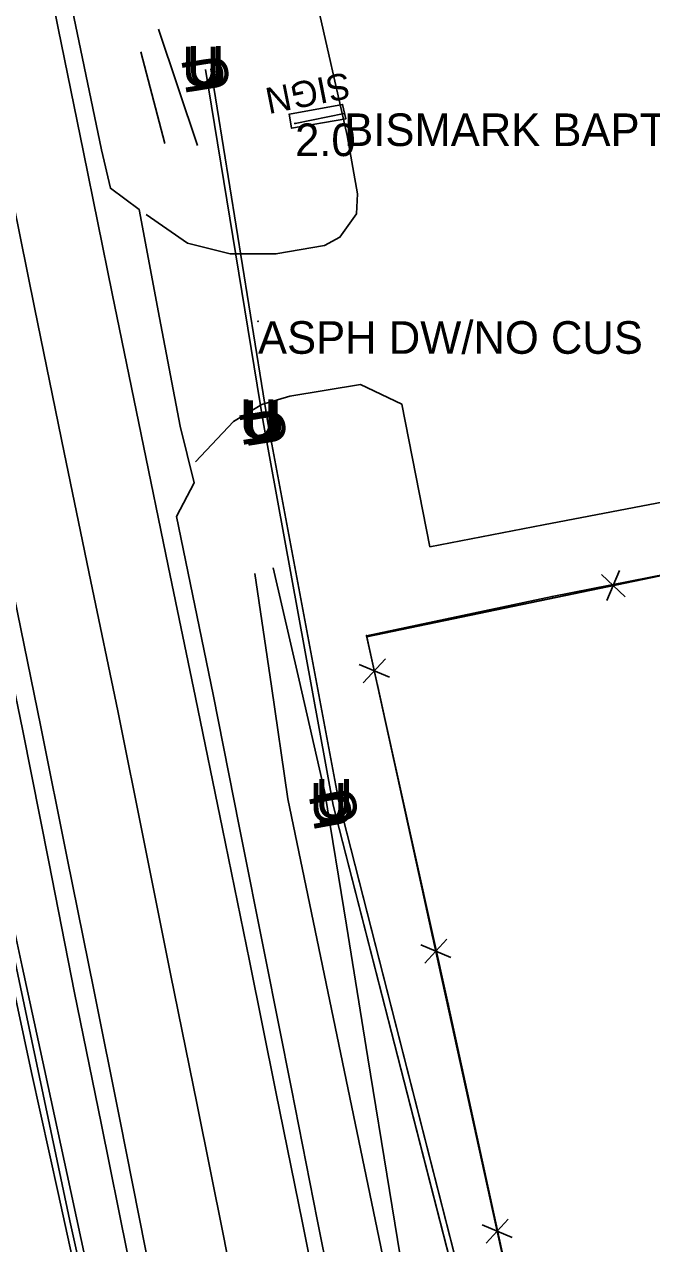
# Model space of a CAD drawing. Extents: x 954793 to 988390, y 1867850 to 1924428.
# Drawn here: x 960067.9 to 960164.1, y 1910343.7 to 1910530.8 of the extents above; entities that cross this region are included whole.
import ezdxf

# ---------------------------------------------------------------- set-up
doc = ezdxf.new("R2010")
doc.units = 0
for name, color, linetype in [('Default', 7, 'Continuous'), ('S_DITCHLINE', 7, 'Continuous'), ('S_DRIVEWAY', 7, 'Continuous'), ('S_EDGE_PAVEMENT', 7, 'Continuous'), ('S_FENCE', 7, 'Continuous'), ('S_MSC_PT_SYM', 7, 'Continuous'), ('S_PAVEMENT_CROWN', 7, 'Continuous'), ('S_SHOULDER', 7, 'Continuous'), ('S_SIGN', 7, 'Continuous'), ('S_SIGN_ANNOT', 7, 'Continuous'), ('S_STREAM', 7, 'Continuous'), ('S_SURVEY_TEXT_ANNOT', 7, 'Continuous'), ('S_UNDERGROUND_CABLE', 7, 'Continuous')]:
    doc.layers.add(name, color=color, linetype=linetype)

msp = doc.modelspace()

# ---------------------------------------------------------------- linework, layer by layer
at = {"layer": 'S_DITCHLINE'}
for points in [[(960094.43, 1910512.18), (960088.45, 1910530.06)], [(960085.72, 1910526.56), (960089.44, 1910512.51)], [(960115.75, 1910129.07), (960114.09, 1910142.3), (960112.42, 1910155.53), (960109.73, 1910171.32), (960107.03, 1910187.11), (960104.33, 1910202.91), (960101.63, 1910218.7), (960097.59, 1910237.8), (960093.56, 1910256.9), (960089.52, 1910276), (960085.48, 1910295.1), (960081.35, 1910313.82), (960077.22, 1910332.55), (960073.09, 1910351.27), (960068.96, 1910370), (960065.59, 1910385.8), (960062.23, 1910401.61), (960058.86, 1910417.41), (960055.49, 1910433.22), (960049.82, 1910455), (960044.15, 1910476.78), (960038.48, 1910498.56), (960032.81, 1910520.34)], [(960117.67, 1910130.03), (960115.02, 1910152.38), (960112.12, 1910169.1), (960109.21, 1910185.82), (960106.3, 1910202.54), (960103.4, 1910219.26), (960099.33, 1910238.31), (960095.27, 1910257.36), (960091.2, 1910276.41), (960087.14, 1910295.45), (960083.09, 1910314.21), (960079.04, 1910332.97), (960074.99, 1910351.72), (960070.95, 1910370.48), (960067.55, 1910386.25), (960064.15, 1910402.01), (960060.76, 1910417.78), (960057.36, 1910433.55), (960052.22, 1910455.5), (960047.08, 1910477.46), (960041.94, 1910499.41), (960036.8, 1910521.36)], [(960163.22, 1910146.17), (960158.66, 1910162.85), (960154.83, 1910178.95), (960151, 1910195.05), (960147.18, 1910211.14), (960143.35, 1910227.24), (960140.32, 1910246.28), (960137.3, 1910265.32), (960134.78, 1910281.87), (960132.27, 1910298.43), (960129.75, 1910314.98), (960127.23, 1910331.54), (960123.92, 1910351.89), (960120.6, 1910372.24), (960117.28, 1910392.59), (960113.96, 1910412.94), (960110.02, 1910430.17), (960106.07, 1910447.4)], [(960160.18, 1910145.48), (960155.76, 1910162.32), (960152.26, 1910178.5), (960148.75, 1910194.69), (960145.25, 1910210.87), (960141.75, 1910227.06), (960138.4, 1910246.23), (960135.05, 1910265.4), (960132.56, 1910281.84), (960130.06, 1910298.28), (960127.56, 1910314.72), (960125.07, 1910331.16), (960120.88, 1910351.36), (960116.69, 1910371.57), (960112.51, 1910391.77), (960108.32, 1910411.98), (960105.79, 1910429.26), (960103.25, 1910446.55)]]:
    msp.add_lwpolyline(points, dxfattribs=at)
at = {"layer": 'S_DRIVEWAY'}
for points in [[(960086.58, 1910501.61), (960092.88, 1910497.24), (960099.45, 1910495.6), (960106.46, 1910495.56), (960113.93, 1910496.85), (960116.29, 1910498.13), (960118.83, 1910501.72), (960119.01, 1910504.81), (960117.39, 1910513.75), (960112.64, 1910534.73)], [(960094.15, 1910463.68), (960099.96, 1910469.88), (960104.31, 1910472.49), (960108.58, 1910473.76), (960119.44, 1910475.52), (960125.8, 1910472.5), (960130.1, 1910450.64), (960147.51, 1910453.99), (960164.92, 1910457.35), (960183.5, 1910461.1), (960202.08, 1910464.85), (960214.26, 1910466.78), (960215.13, 1910465.53), (960217.14, 1910457.49), (960226.49, 1910459.48), (960225.06, 1910467.46), (960225.95, 1910469.6), (960247.48, 1910474.15), (960244.4, 1910488.37), (960241.32, 1910502.59), (960237.87, 1910518.86)]]:
    msp.add_lwpolyline(points, dxfattribs=at)
at = {"layer": 'S_EDGE_PAVEMENT'}
for points in [[(960150.58, 1910151.73), (960146.49, 1910169.74), (960142.4, 1910187.75), (960138.24, 1910208.33), (960134.09, 1910228.9), (960129.99, 1910249.14), (960125.89, 1910269.38), (960121.95, 1910289.39), (960118.01, 1910309.39), (960114.27, 1910328.17), (960110.53, 1910346.94), (960106.47, 1910367.04), (960102.4, 1910387.15), (960098.25, 1910407.35), (960094.11, 1910427.54), (960089.95, 1910447.7), (960085.79, 1910467.85), (960081.36, 1910489.52), (960076.92, 1910511.19), (960073.07, 1910530.22), (960069.21, 1910549.25)], [(960127.18, 1910146.26), (960122.91, 1910164.68), (960118.65, 1910183.1), (960114.33, 1910203.88), (960110, 1910224.66), (960105.93, 1910244.92), (960101.86, 1910265.19), (960097.9, 1910285.59), (960093.93, 1910305.99), (960090.2, 1910324.45), (960086.47, 1910342.9), (960082.5, 1910362.8), (960078.52, 1910382.7), (960074.45, 1910402.87), (960070.38, 1910423.04), (960066.3, 1910443.05), (960062.22, 1910463.06), (960057.81, 1910484.63), (960053.41, 1910506.2), (960049.48, 1910525.42), (960045.56, 1910544.64)]]:
    msp.add_lwpolyline(points, dxfattribs=at)
at = {"layer": 'S_FENCE'}
for p, q in [((960157.24, 1910442.4), (960159.22, 1910446.99)), ((960156.41, 1910446.41), (960160.05, 1910442.98)), ((960123.88, 1910430.64), (960119.27, 1910432.56)), ((960119.88, 1910429.76), (960123.27, 1910433.44)), ((960133.31, 1910387.66), (960128.69, 1910389.58)), ((960129.31, 1910386.78), (960132.69, 1910390.46)), ((960142.74, 1910344.68), (960138.12, 1910346.6)), ((960138.74, 1910343.8), (960142.12, 1910347.48))]:
    msp.add_line(p, q, dxfattribs=at)
for points in [[(960173.43, 1910195.21), (960120.42, 1910436.85), (960284.44, 1910470.89)], [(960216.8, 1910456.38), (960148.88, 1910443), (960120.38, 1910436.99), (960132.92, 1910380.48), (960148.42, 1910309.42), (960165.06, 1910234.15), (960169.88, 1910212), (960179.11, 1910169.75)], [(960216.8, 1910456.38), (960148.88, 1910443), (960120.38, 1910436.99), (960132.92, 1910380.48), (960148.42, 1910309.42), (960165.06, 1910234.15), (960169.88, 1910212), (960179.11, 1910169.75)], [(960160.19, 1910445.1), (960179.76, 1910449.17)], [(960136.7, 1910440.23), (960156.27, 1910444.29)], [(960121.14, 1910433.56), (960120.42, 1910436.85), (960136.7, 1910440.23)], [(960126.29, 1910410.11), (960122, 1910429.65)], [(960130.57, 1910390.58), (960126.29, 1910410.11)], [(960135.72, 1910367.13), (960131.43, 1910386.67)], [(960140, 1910347.59), (960135.72, 1910367.13)]]:
    msp.add_lwpolyline(points, dxfattribs=at)
at = {"layer": 'S_MSC_PT_SYM'}
for points in [[(960116.95, 1910517.12), (960116.95, 1910517.17), (960116.95, 1910517.12), (960116.9, 1910517.12), (960116.95, 1910517.12), (960116.95, 1910517.07), (960116.95, 1910517.12), (960117, 1910517.12)], [(960109.41, 1910515.58), (960109.41, 1910515.63), (960109.41, 1910515.58), (960109.36, 1910515.58), (960109.41, 1910515.58), (960109.41, 1910515.53), (960109.41, 1910515.58), (960109.46, 1910515.58)], [(960103.72, 1910485.25), (960103.72, 1910485.3), (960103.72, 1910485.25), (960103.67, 1910485.25), (960103.72, 1910485.25), (960103.72, 1910485.2), (960103.72, 1910485.25), (960103.77, 1910485.25)], [(960148.88, 1910443), (960148.88, 1910443.05), (960148.88, 1910443), (960148.83, 1910443), (960148.88, 1910443), (960148.88, 1910442.95), (960148.88, 1910443), (960148.93, 1910443)], [(960120.38, 1910436.99), (960120.38, 1910437.04), (960120.38, 1910436.99), (960120.33, 1910436.99), (960120.38, 1910436.99), (960120.38, 1910436.94), (960120.38, 1910436.99), (960120.43, 1910436.99)], [(960132.92, 1910380.48), (960132.92, 1910380.53), (960132.92, 1910380.48), (960132.87, 1910380.48), (960132.92, 1910380.48), (960132.92, 1910380.43), (960132.92, 1910380.48), (960132.97, 1910380.48)]]:
    msp.add_lwpolyline(points, dxfattribs=at)
for points in [[(960116.95, 1910517.12), (960116.96, 1910517.07), (960116.95, 1910517.12), (960116.99, 1910517.13), (960116.95, 1910517.12), (960116.94, 1910517.16), (960116.95, 1910517.12), (960116.9, 1910517.11)], [(960116.95, 1910517.12), (960116.96, 1910517.07), (960116.95, 1910517.12), (960116.99, 1910517.13), (960116.95, 1910517.12), (960116.94, 1910517.16), (960116.95, 1910517.12), (960116.9, 1910517.11)], [(960109.41, 1910515.58), (960109.42, 1910515.53), (960109.41, 1910515.58), (960109.46, 1910515.59), (960109.41, 1910515.58), (960109.4, 1910515.63), (960109.41, 1910515.58), (960109.36, 1910515.57)], [(960109.41, 1910515.58), (960109.42, 1910515.53), (960109.41, 1910515.58), (960109.46, 1910515.59), (960109.41, 1910515.58), (960109.4, 1910515.63), (960109.41, 1910515.58), (960109.36, 1910515.57)], [(960103.72, 1910485.25), (960103.72, 1910485.3), (960103.72, 1910485.25), (960103.67, 1910485.25), (960103.72, 1910485.25), (960103.72, 1910485.2), (960103.72, 1910485.25), (960103.77, 1910485.25)], [(960103.72, 1910485.25), (960103.72, 1910485.3), (960103.72, 1910485.25), (960103.67, 1910485.25), (960103.72, 1910485.25), (960103.72, 1910485.2), (960103.72, 1910485.25), (960103.77, 1910485.25)], [(960148.88, 1910443), (960148.9, 1910442.95), (960148.88, 1910443), (960148.93, 1910443.01), (960148.88, 1910443), (960148.87, 1910443.05), (960148.88, 1910443), (960148.84, 1910442.99)], [(960148.88, 1910443), (960148.9, 1910442.95), (960148.88, 1910443), (960148.93, 1910443.01), (960148.88, 1910443), (960148.87, 1910443.05), (960148.88, 1910443), (960148.84, 1910442.99)], [(960120.38, 1910436.99), (960120.43, 1910437), (960120.38, 1910436.99), (960120.37, 1910437.04), (960120.38, 1910436.99), (960120.33, 1910436.98), (960120.38, 1910436.99), (960120.39, 1910436.94)], [(960120.38, 1910436.99), (960120.43, 1910437), (960120.38, 1910436.99), (960120.37, 1910437.04), (960120.38, 1910436.99), (960120.33, 1910436.98), (960120.38, 1910436.99), (960120.39, 1910436.94)], [(960132.92, 1910380.48), (960132.97, 1910380.49), (960132.92, 1910380.48), (960132.91, 1910380.53), (960132.92, 1910380.48), (960132.87, 1910380.47), (960132.92, 1910380.48), (960132.93, 1910380.43)], [(960132.92, 1910380.48), (960132.97, 1910380.49), (960132.92, 1910380.48), (960132.91, 1910380.53), (960132.92, 1910380.48), (960132.87, 1910380.47), (960132.92, 1910380.48), (960132.93, 1910380.43)]]:
    msp.add_lwpolyline(points, close=True, dxfattribs=at)
at = {"layer": 'S_PAVEMENT_CROWN'}
msp.add_lwpolyline([(960138.74, 1910148.71), (960134.66, 1910166.82), (960130.58, 1910184.93), (960126.23, 1910206.15), (960121.88, 1910227.38), (960117.88, 1910247.31), (960113.88, 1910267.24), (960109.76, 1910287.71), (960105.64, 1910308.18), (960102.02, 1910326.57), (960098.4, 1910344.95), (960094.36, 1910365.05), (960090.31, 1910385.14), (960086.26, 1910405.32), (960082.21, 1910425.49), (960078.08, 1910445.3), (960073.96, 1910465.11), (960069.48, 1910487.12), (960065, 1910509.13), (960061.14, 1910528.05), (960057.29, 1910546.97)], dxfattribs=at)
at = {"layer": 'S_SHOULDER'}
for points in [[(960116.61, 1910328.64), (960112.82, 1910347.42), (960108.84, 1910367.49), (960104.86, 1910387.55), (960100.84, 1910407.77), (960096.82, 1910427.98), (960094.01, 1910441.63), (960091.2, 1910455.28), (960093.94, 1910460.45), (960091.76, 1910469.16), (960088.62, 1910485.78), (960085.47, 1910502.41), (960081.07, 1910505.65), (960079.69, 1910511.56), (960075.69, 1910530.69), (960071.7, 1910549.81)], [(960123.3, 1910150.79), (960120.16, 1910164.1), (960115.8, 1910182.55), (960111.53, 1910203.17), (960107.25, 1910223.79), (960103.27, 1910244.4), (960099.28, 1910265.02), (960095.14, 1910285.35), (960090.99, 1910305.69), (960087.35, 1910323.95), (960083.71, 1910342.2), (960079.64, 1910362.21), (960075.56, 1910382.22), (960071.6, 1910402.31), (960067.64, 1910422.41), (960063.45, 1910442.56), (960059.26, 1910462.72), (960054.85, 1910484.17), (960050.44, 1910505.63), (960046.43, 1910524.76), (960042.42, 1910543.89)]]:
    msp.add_lwpolyline(points, dxfattribs=at)
at = {"layer": 'S_SIGN'}
msp.add_line((960116.95, 1910517.12), (960109.41, 1910515.58), dxfattribs=at)
for points in [[(960108.55, 1910516.99), (960116.69, 1910518.51), (960117.19, 1910516.28), (960108.87, 1910514.84), (960108.49, 1910517.04)], [(960116.95, 1910517.12), (960109.41, 1910515.58)], [(960116.95, 1910517.12), (960109.41, 1910515.58)]]:
    msp.add_lwpolyline(points, dxfattribs=at)
at = {"layer": 'S_STREAM'}
msp.add_lwpolyline([(960028.77, 1910546.96), (960036.04, 1910516.46), (960044.55, 1910479.17), (960056.29, 1910430.93), (960061.96, 1910408.02), (960074.84, 1910347.26), (960093.19, 1910264.74), (960104.23, 1910204.83), (960111.96, 1910160.56), (960114.99, 1910143.92), (960116.11, 1910135.65)], dxfattribs=at)
at = {"layer": 'S_UNDERGROUND_CABLE'}
for p, q in [((960104.51, 1910469.83), (960095.66, 1910523.88)), ((960105.21, 1910469.66), (960096.46, 1910523.99)), ((960115.26, 1910410.98), (960104.51, 1910469.83)), ((960116.14, 1910411.56), (960105.21, 1910469.66)), ((960138.21, 1910325.01), (960116.14, 1910411.56)), ((960137.38, 1910324.83), (960115.26, 1910410.98))]:
    msp.add_line(p, q, dxfattribs=at)
for points in [[(960624.97, 1909341.03), (960589.63, 1909398.18), (960543.66, 1909468.47), (960507.14, 1909522.65), (960463.99, 1909595.32), (960420.73, 1909660.1), (960370.17, 1909725.23), (960344.52, 1909761.44), (960309.93, 1909824), (960271.13, 1909891.55), (960235.42, 1909965.37), (960205.71, 1910043.88), (960184.22, 1910096.13), (960173.86, 1910122.57), (960172.28, 1910165.05), (960157.12, 1910230.82), (960137.38, 1910324.83), (960115.26, 1910410.98), (960104.51, 1910469.83), (960095.66, 1910523.88)], [(960624.97, 1909341.03), (960589.63, 1909398.18), (960543.66, 1909468.47), (960507.14, 1909522.65), (960463.99, 1909595.32), (960420.73, 1909660.1), (960370.17, 1909725.23), (960344.52, 1909761.44), (960309.93, 1909824), (960271.13, 1909891.55), (960235.42, 1909965.37), (960205.71, 1910043.88), (960184.22, 1910096.13), (960173.86, 1910122.57), (960172.28, 1910165.05), (960157.12, 1910230.82), (960137.38, 1910324.83), (960115.26, 1910410.98), (960104.51, 1910469.83), (960095.66, 1910523.88)], [(960719.08, 1909159.08), (960702.44, 1909211.01), (960679.08, 1909284.39), (960656.86, 1909306.73), (960625.48, 1909341.24), (960590.52, 1909398.89), (960544.69, 1909469.2), (960507.75, 1909523.34), (960464.75, 1909596.1), (960421.17, 1909660.64), (960370.1, 1909726.43), (960345.24, 1909761.99), (960310.21, 1909824.27), (960271.68, 1909891.85), (960236.47, 1909965.91), (960206.53, 1910044.39), (960185.23, 1910096.53), (960174.68, 1910122.7), (960172.73, 1910165.19), (960158.12, 1910231.05), (960138.21, 1910325.01), (960116.14, 1910411.56), (960105.21, 1910469.66), (960096.46, 1910523.99)], [(960719.08, 1909159.08), (960702.44, 1909211.01), (960679.08, 1909284.39), (960656.86, 1909306.73), (960625.48, 1909341.24), (960590.52, 1909398.89), (960544.69, 1909469.2), (960507.75, 1909523.34), (960464.75, 1909596.1), (960421.17, 1909660.64), (960370.1, 1909726.43), (960345.24, 1909761.99), (960310.21, 1909824.27), (960271.68, 1909891.85), (960236.47, 1909965.91), (960206.53, 1910044.39), (960185.23, 1910096.53), (960174.68, 1910122.7), (960172.73, 1910165.19), (960158.12, 1910231.05), (960138.21, 1910325.01), (960116.14, 1910411.56), (960105.21, 1910469.66), (960096.46, 1910523.99)]]:
    msp.add_lwpolyline(points, dxfattribs=at)

# ---------------------------------------------------------------- texts
at = {"layer": 'Default'}
for rotation, p in [(360, (960092.03, 1910521.34)), (360, (960092.83, 1910521.45)), (99.2916, (960098.76, 1910520.71)), (99.1469, (960099.55, 1910520.81)), (360, (960100.88, 1910467.28)), (360, (960101.58, 1910467.12)), (99.2916, (960107.61, 1910466.66)), (99.1469, (960108.3, 1910466.48)), (360, (960111.63, 1910408.43)), (100.6536, (960119.31, 1910408.46)), (360, (960112.51, 1910409.01)), (100.3588, (960118.42, 1910407.87))]:
    msp.add_text('U', height=6, rotation=rotation, dxfattribs=at).set_placement(p)
at = {"layer": 'S_SIGN_ANNOT'}
msp.add_text('SIGN', height=4, rotation=191.2185, dxfattribs=at).set_placement((960117.41, 1910523.48))
for s, p in [('BISMARK BAPTIST CHURCH NONE 2.0', (960116.95, 1910512.12)), ('2.0', (960109.41, 1910510.58))]:
    msp.add_text(s, height=5, dxfattribs=at).set_placement(p)
at = {"layer": 'S_SURVEY_TEXT_ANNOT'}
msp.add_text('ASPH DW/NO CUS', height=5, dxfattribs=at).set_placement((960103.72, 1910480.25))

doc.saveas('drawing.dxf')
